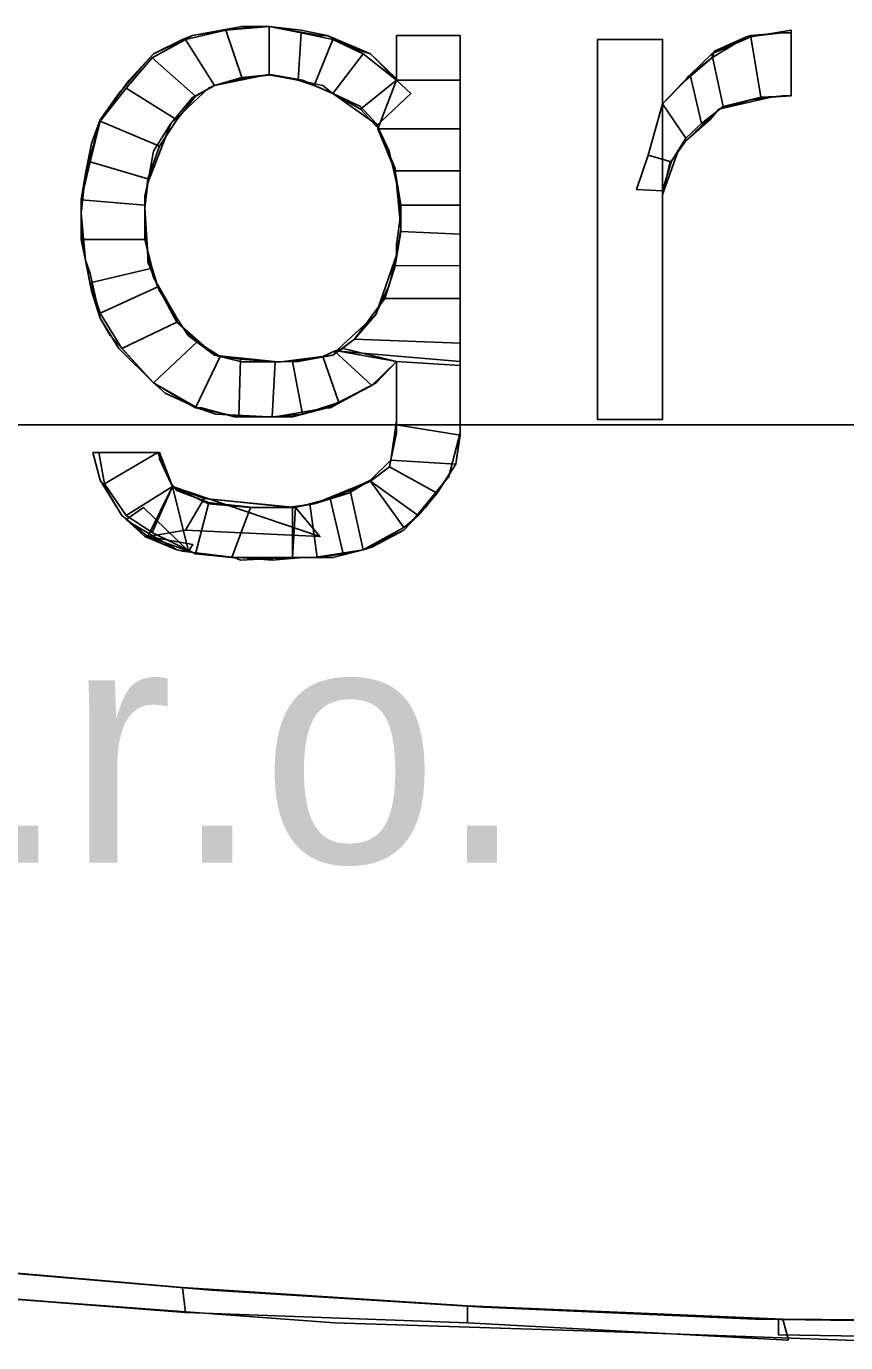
# Model space of a CAD drawing. Extents: x -662500 to -655523, y -1056000 to -1049993.
# Drawn here: x -655710.17 to -655686.43, y -1053925.38 to -1053887.26 of the extents above; entities that cross this region are included whole.
import ezdxf

# ---------------------------------------------------------------- set-up
doc = ezdxf.new("R2010")
doc.units = 0
doc.layers.add('Vrstva 9', color=7, linetype='Continuous')

msp = doc.modelspace()

# ---------------------------------------------------------------- linework, layer by layer
at = {"layer": 'Vrstva 9'}
for p, q in [((-655697.602, -1053887.524), (-655697.601, -1053898.798)), ((-655697.602, -1053887.524), (-655697.601, -1053898.798)), ((-655688.007, -1053889.275), (-655688.008, -1053887.447)), ((-655688.007, -1053889.275), (-655688.008, -1053887.447)), ((-655699.445, -1053898.57), (-655699.445, -1053896.97)), ((-655699.445, -1053898.57), (-655699.445, -1053896.97)), ((-655712.978, -1053898.8), (-655576.638, -1053898.787)), ((-655708.244, -1053899.599), (-655706.316, -1053899.599)), ((-655702.462, -1053901.198), (-655702.461, -1053902.646)), ((-655703.97, -1053902.722), (-655702.461, -1053902.646))]:
    msp.add_line(p, q, dxfattribs=at)
for points in [[(-655699.445, -1053896.97), (-655700.032, -1053897.58), (-655701.372, -1053898.304), (-655701.456, -1053898.304), (-655702.965, -1053898.57), (-655703.132, -1053898.57), (-655704.682, -1053898.494), (-655705.227, -1053898.304), (-655706.484, -1053897.58), (-655707.49, -1053896.59), (-655708.035, -1053895.714), (-655708.328, -1053894.419), (-655708.454, -1053894.038), (-655708.58, -1053892.667), (-655708.454, -1053891.524), (-655708.077, -1053890.153), (-655708.035, -1053889.962), (-655707.197, -1053888.82), (-655706.485, -1053888.058), (-655705.354, -1053887.524), (-655703.929, -1053887.258), (-655703.133, -1053887.258), (-655701.667, -1053887.524), (-655701.457, -1053887.524), (-655700.2, -1053888.057), (-655699.446, -1053888.819)], [(-655699.445, -1053896.97), (-655700.032, -1053897.58), (-655700.828, -1053897.999), (-655701.456, -1053898.304), (-655702.462, -1053898.57), (-655703.132, -1053898.57), (-655704.138, -1053898.57), (-655705.101, -1053898.304), (-655705.227, -1053898.304), (-655706.149, -1053897.885), (-655706.484, -1053897.58), (-655707.113, -1053896.895), (-655707.741, -1053896.209), (-655708.035, -1053895.714), (-655708.286, -1053894.914), (-655708.454, -1053894.038), (-655708.58, -1053893.124), (-655708.58, -1053892.286), (-655708.454, -1053891.524), (-655708.286, -1053890.648), (-655708.035, -1053889.962), (-655707.491, -1053889.201), (-655706.862, -1053888.477), (-655706.485, -1053888.058), (-655705.647, -1053887.639), (-655705.354, -1053887.524), (-655704.39, -1053887.372), (-655703.426, -1053887.258), (-655703.133, -1053887.258), (-655702.211, -1053887.372), (-655701.457, -1053887.524), (-655700.577, -1053887.943), (-655700.2, -1053888.057), (-655699.488, -1053888.743), (-655699.446, -1053888.819)], [(-655699.446, -1053888.819), (-655699.446, -1053887.524), (-655697.602, -1053887.524)], [(-655699.446, -1053888.819), (-655699.446, -1053887.524), (-655697.602, -1053887.524)], [(-655688.008, -1053887.447), (-655688.259, -1053887.447), (-655689.306, -1053887.561), (-655690.312, -1053888.171), (-655691.066, -1053888.818), (-655691.736, -1053889.504)], [(-655688.008, -1053887.447), (-655688.259, -1053887.447), (-655689.181, -1053887.523), (-655689.306, -1053887.561), (-655690.228, -1053887.98), (-655690.312, -1053888.171), (-655691.024, -1053888.742), (-655691.066, -1053888.818), (-655691.736, -1053889.504), (-655691.736, -1053889.504)], [(-655691.736, -1053889.504), (-655691.737, -1053887.637), (-655693.622, -1053887.638), (-655693.621, -1053898.646), (-655691.736, -1053898.645), (-655691.736, -1053892.284)], [(-655691.736, -1053889.504), (-655691.737, -1053887.637), (-655693.622, -1053887.638), (-655693.621, -1053898.646), (-655691.736, -1053898.645), (-655691.736, -1053892.284)], [(-655703.049, -1053888.667), (-655701.583, -1053888.971), (-655701.289, -1053889.2), (-655700.158, -1053890), (-655700.032, -1053890.076), (-655699.488, -1053891.371), (-655699.446, -1053891.79), (-655699.32, -1053893.123), (-655699.445, -1053893.885), (-655699.906, -1053895.218), (-655700.032, -1053895.599), (-655701.121, -1053896.589), (-655701.289, -1053896.78), (-655702.797, -1053896.971), (-655702.881, -1053896.971), (-655704.389, -1053896.818), (-655704.725, -1053896.78), (-655705.814, -1053895.828), (-655705.814, -1053895.714), (-655706.484, -1053894.533), (-655706.652, -1053893.886), (-655706.736, -1053892.514), (-655706.652, -1053891.791), (-655706.15, -1053890.495), (-655705.982, -1053890.076), (-655704.893, -1053889.048), (-655704.725, -1053888.972), (-655703.217, -1053888.667), (-655703.049, -1053888.667)], [(-655703.049, -1053888.667), (-655702.169, -1053888.819), (-655701.289, -1053889.2), (-655700.493, -1053889.581), (-655700.032, -1053890.076), (-655699.655, -1053890.876), (-655699.446, -1053891.79), (-655699.446, -1053891.79), (-655699.32, -1053892.666), (-655699.445, -1053893.58), (-655699.445, -1053893.885), (-655699.655, -1053894.761), (-655700.032, -1053895.561), (-655700.032, -1053895.599), (-655700.66, -1053896.323), (-655701.289, -1053896.78), (-655702.294, -1053896.97), (-655702.881, -1053896.971), (-655703.928, -1053896.971), (-655704.725, -1053896.78), (-655705.479, -1053896.209), (-655705.814, -1053895.714), (-655706.317, -1053894.914), (-655706.652, -1053894.076), (-655706.652, -1053893.886), (-655706.736, -1053893.048), (-655706.736, -1053892.171), (-655706.652, -1053891.791), (-655706.485, -1053890.876), (-655705.982, -1053890.076), (-655705.982, -1053890.076), (-655705.354, -1053889.315), (-655704.725, -1053888.972), (-655703.762, -1053888.743), (-655703.049, -1053888.667)], [(-655691.736, -1053892.284), (-655691.736, -1053892.132), (-655691.275, -1053890.837), (-655691.066, -1053890.57), (-655690.102, -1053889.656), (-655688.594, -1053889.313), (-655688.007, -1053889.275)], [(-655691.736, -1053892.284), (-655691.736, -1053892.132), (-655691.527, -1053891.218), (-655691.066, -1053890.57), (-655690.354, -1053889.961), (-655690.102, -1053889.656), (-655689.181, -1053889.389), (-655688.259, -1053889.275), (-655688.007, -1053889.275)], [(-655706.316, -1053899.599), (-655706.316, -1053899.789), (-655705.981, -1053900.513), (-655705.814, -1053900.704), (-655704.892, -1053901.046), (-655704.557, -1053901.084), (-655703.593, -1053901.199), (-655702.629, -1053901.199), (-655701.833, -1053901.084), (-655700.828, -1053900.779), (-655700.199, -1053900.398), (-655699.613, -1053899.827), (-655699.445, -1053899.027), (-655699.445, -1053898.684), (-655699.445, -1053898.57)], [(-655702.462, -1053901.198), (-655701.833, -1053901.084), (-655700.409, -1053900.513), (-655700.199, -1053900.398), (-655699.613, -1053899.827), (-655699.445, -1053898.684), (-655699.445, -1053898.57)], [(-655697.601, -1053898.798), (-655697.601, -1053899.027), (-655697.727, -1053899.941), (-655698.104, -1053900.512), (-655698.607, -1053901.198), (-655699.235, -1053901.846), (-655700.157, -1053902.341), (-655700.408, -1053902.417), (-655701.288, -1053902.646), (-655702.168, -1053902.646), (-655703.048, -1053902.722), (-655704.012, -1053902.646), (-655704.137, -1053902.646), (-655705.101, -1053902.532), (-655705.813, -1053902.418), (-655706.735, -1053902.037), (-655707.406, -1053901.427), (-655707.909, -1053900.59), (-655708.034, -1053900.399), (-655708.244, -1053899.599)], [(-655697.601, -1053898.798), (-655697.601, -1053899.027), (-655697.937, -1053900.322), (-655698.104, -1053900.512), (-655698.984, -1053901.579), (-655699.235, -1053901.846), (-655700.408, -1053902.417), (-655701.833, -1053902.646), (-655702.168, -1053902.646), (-655702.461, -1053902.646)], [(-655703.97, -1053902.722), (-655704.137, -1053902.646), (-655705.646, -1053902.456), (-655705.813, -1053902.418), (-655707.112, -1053901.656), (-655707.406, -1053901.427), (-655708.034, -1053900.399), (-655708.244, -1053899.599)], [(-655708.244, -1053899.599), (-655706.316, -1053899.599), (-655705.939, -1053900.589), (-655705.017, -1053900.932), (-655702.462, -1053901.198)], [(-655762.46, -1053913.812), (-655758.773, -1053915.068), (-655753.158, -1053916.553), (-655747.292, -1053918.038), (-655740.882, -1053919.295), (-655734.219, -1053920.551), (-655727.264, -1053921.541), (-655719.932, -1053922.454), (-655712.432, -1053923.216), (-655704.806, -1053923.862), (-655696.929, -1053924.357), (-655689.052, -1053924.699), (-655681.007, -1053924.813), (-655674.806, -1053924.812)], [(-655764.01, -1053915.869), (-655760.784, -1053916.706), (-655754.415, -1053918.153), (-655747.711, -1053919.524), (-655740.63, -1053920.742), (-655733.256, -1053921.808), (-655725.588, -1053922.76), (-655717.585, -1053923.559), (-655709.457, -1053924.206), (-655701.244, -1053924.814), (-655692.823, -1053925.08), (-655684.275, -1053925.384), (-655681.3, -1053925.384)]]:
    msp.add_lwpolyline(points, dxfattribs=at)
for points in [[(-655705.563, -1053887.639), (-655704.725, -1053888.972), (-655703.929, -1053888.743), (-655704.39, -1053887.372)], [(-655704.39, -1053887.372), (-655703.929, -1053888.743), (-655703.133, -1053888.667), (-655703.133, -1053887.258)], [(-655703.133, -1053887.258), (-655703.133, -1053888.667), (-655702.295, -1053888.819), (-655702.211, -1053887.448)], [(-655702.211, -1053887.448), (-655702.295, -1053888.819), (-655701.834, -1053888.971), (-655701.29, -1053887.638)], [(-655697.602, -1053887.524), (-655699.446, -1053887.524), (-655699.446, -1053888.819), (-655697.602, -1053888.819)], [(-655688.007, -1053889.275), (-655688.008, -1053887.37), (-655689.181, -1053887.561), (-655688.887, -1053889.313)], [(-655706.527, -1053888.172), (-655705.27, -1053889.276), (-655704.725, -1053888.972), (-655705.563, -1053887.639)], [(-655701.29, -1053887.638), (-655701.834, -1053888.971), (-655701.289, -1053889.2), (-655700.41, -1053888.057)], [(-655693.622, -1053887.638), (-655691.737, -1053887.637), (-655691.736, -1053898.645), (-655693.621, -1053898.646)], [(-655688.887, -1053889.313), (-655689.181, -1053887.561), (-655690.312, -1053888.056), (-655689.977, -1053889.58)], [(-655707.281, -1053889.048), (-655705.815, -1053889.962), (-655705.27, -1053889.276), (-655706.527, -1053888.172)], [(-655700.41, -1053888.057), (-655701.289, -1053889.2), (-655700.493, -1053889.657), (-655699.446, -1053888.819)], [(-655689.977, -1053889.58), (-655690.312, -1053888.056), (-655690.94, -1053888.666), (-655690.605, -1053890.075)], [(-655690.605, -1053890.075), (-655690.94, -1053888.666), (-655691.736, -1053889.504), (-655691.066, -1053890.494)], [(-655708.035, -1053890), (-655706.317, -1053890.724), (-655705.815, -1053889.962), (-655707.281, -1053889.048)], [(-655699.446, -1053888.819), (-655700.493, -1053889.657), (-655700.032, -1053890.152), (-655699.027, -1053889.2)], [(-655697.602, -1053888.819), (-655699.446, -1053888.819), (-655699.99, -1053890.228), (-655697.602, -1053890.228)], [(-655691.066, -1053890.494), (-655691.736, -1053889.504), (-655692.155, -1053890.989), (-655691.485, -1053891.18)], [(-655708.328, -1053891.181), (-655706.652, -1053891.676), (-655706.317, -1053890.724), (-655708.035, -1053890)], [(-655697.602, -1053890.228), (-655699.99, -1053890.228), (-655699.488, -1053891.447), (-655697.602, -1053891.447)], [(-655708.58, -1053892.286), (-655706.736, -1053892.438), (-655706.652, -1053891.676), (-655708.328, -1053891.181)], [(-655691.485, -1053891.18), (-655692.155, -1053890.989), (-655692.49, -1053891.98), (-655691.736, -1053892.018)], [(-655697.602, -1053891.447), (-655699.488, -1053891.447), (-655699.32, -1053892.437), (-655697.602, -1053892.437)], [(-655708.58, -1053893.429), (-655706.736, -1053893.428), (-655706.736, -1053892.438), (-655708.58, -1053892.286)], [(-655697.602, -1053892.437), (-655699.32, -1053892.437), (-655699.32, -1053893.199), (-655697.602, -1053893.275)], [(-655697.602, -1053893.275), (-655699.32, -1053893.199), (-655699.487, -1053894.19), (-655697.602, -1053894.189)], [(-655708.328, -1053894.686), (-655706.526, -1053894.266), (-655706.736, -1053893.428), (-655708.58, -1053893.429)], [(-655708.035, -1053895.562), (-655706.359, -1053894.8), (-655706.526, -1053894.266), (-655708.328, -1053894.686)], [(-655697.602, -1053894.189), (-655699.487, -1053894.19), (-655699.781, -1053895.142), (-655697.602, -1053895.142)], [(-655707.406, -1053896.59), (-655705.814, -1053895.828), (-655706.359, -1053894.8), (-655708.035, -1053895.562)], [(-655697.602, -1053895.142), (-655699.781, -1053895.142), (-655700.66, -1053896.323), (-655697.602, -1053896.437)], [(-655706.484, -1053897.58), (-655705.227, -1053896.399), (-655705.814, -1053895.828), (-655707.406, -1053896.59)], [(-655705.269, -1053898.304), (-655704.557, -1053896.818), (-655705.227, -1053896.399), (-655706.484, -1053897.58)], [(-655700.157, -1053897.656), (-655701.247, -1053896.666), (-655701.582, -1053896.818), (-655701.121, -1053898.151)], [(-655699.445, -1053896.97), (-655700.995, -1053896.589), (-655701.247, -1053896.666), (-655700.157, -1053897.656)], [(-655697.602, -1053896.437), (-655700.66, -1053896.323), (-655701.121, -1053896.666), (-655697.602, -1053896.97)], [(-655697.602, -1053896.97), (-655701.121, -1053896.666), (-655699.445, -1053896.97), (-655697.602, -1053897.084)], [(-655704.012, -1053898.57), (-655703.97, -1053896.894), (-655704.557, -1053896.818), (-655705.269, -1053898.304)], [(-655703.048, -1053898.57), (-655702.965, -1053896.971), (-655703.97, -1053896.894), (-655704.012, -1053898.57)], [(-655702.168, -1053898.494), (-655702.462, -1053896.97), (-655702.965, -1053896.971), (-655703.048, -1053898.57)], [(-655701.121, -1053898.151), (-655701.582, -1053896.818), (-655702.462, -1053896.97), (-655702.168, -1053898.494)], [(-655697.602, -1053897.084), (-655699.445, -1053896.97), (-655699.445, -1053898.799), (-655697.601, -1053899.103)], [(-655697.601, -1053899.103), (-655699.445, -1053898.799), (-655699.613, -1053899.827), (-655697.727, -1053899.941)], [(-655707.909, -1053900.513), (-655706.358, -1053899.599), (-655706.358, -1053899.599), (-655708.076, -1053899.599)], [(-655707.28, -1053901.427), (-655705.939, -1053900.589), (-655706.358, -1053899.599), (-655707.909, -1053900.513)], [(-655698.272, -1053900.779), (-655699.654, -1053900.017), (-655700.199, -1053900.436), (-655698.816, -1053901.427)], [(-655697.727, -1053899.941), (-655699.613, -1053899.827), (-655699.654, -1053900.017), (-655698.272, -1053900.779)], [(-655699.235, -1053901.77), (-655700.199, -1053900.436), (-655700.786, -1053900.703), (-655700.408, -1053902.417)], [(-655698.816, -1053901.427), (-655700.199, -1053900.436), (-655700.199, -1053900.436), (-655699.235, -1053901.77)], [(-655706.526, -1053901.923), (-655705.939, -1053900.589), (-655705.939, -1053900.589), (-655707.28, -1053901.427)], [(-655705.939, -1053900.589), (-655706.651, -1053902.037), (-655705.353, -1053902.265), (-655705.478, -1053902.456)], [(-655701.665, -1053902.036), (-655705.562, -1053901.846), (-655706.651, -1053902.037), (-655705.939, -1053900.589)], [(-655705.269, -1053902.532), (-655704.892, -1053901.084), (-655705.939, -1053900.589), (-655706.526, -1053901.923)], [(-655700.408, -1053902.417), (-655700.786, -1053900.703), (-655701.372, -1053900.932), (-655700.995, -1053902.532)], [(-655705.478, -1053902.456), (-655706.651, -1053902.037), (-655707.28, -1053901.542), (-655706.777, -1053901.199)], [(-655702.378, -1053901.198), (-655705.017, -1053900.932), (-655705.562, -1053901.846), (-655701.665, -1053902.036)], [(-655704.221, -1053902.646), (-655703.677, -1053901.199), (-655704.892, -1053901.084), (-655705.269, -1053902.532)], [(-655702.461, -1053902.646), (-655702.378, -1053901.198), (-655703.677, -1053901.199), (-655704.221, -1053902.646)], [(-655701.749, -1053902.646), (-655701.959, -1053901.084), (-655702.378, -1053901.198), (-655702.461, -1053902.646)], [(-655700.995, -1053902.532), (-655701.372, -1053900.932), (-655701.959, -1053901.084), (-655701.749, -1053902.646)], [(-655705.478, -1053902.456), (-655705.353, -1053902.265), (-655706.651, -1053902.037), (-655705.478, -1053902.456)], [(-655714.904, -1053923.787), (-655714.904, -1053922.987), (-655705.644, -1053923.786), (-655705.56, -1053924.51)], [(-655705.56, -1053924.51), (-655705.644, -1053923.786), (-655697.39, -1053924.319), (-655697.39, -1053924.814)], [(-655697.39, -1053924.814), (-655697.39, -1053924.319), (-655688.256, -1053924.699), (-655688.088, -1053925.308)], [(-655674.471, -1053925.383), (-655674.471, -1053924.812), (-655688.381, -1053924.699), (-655688.381, -1053925.156)]]:
    msp.add_lwpolyline(points, close=True, dxfattribs=at)

# ---------------------------------------------------------------- texts
msp.add_text('Litomyšl s.r.o.', height=6.88116, rotation=0.0052, dxfattribs=at).set_placement((-655752.446, -1053911.487))

doc.saveas('drawing.dxf')
